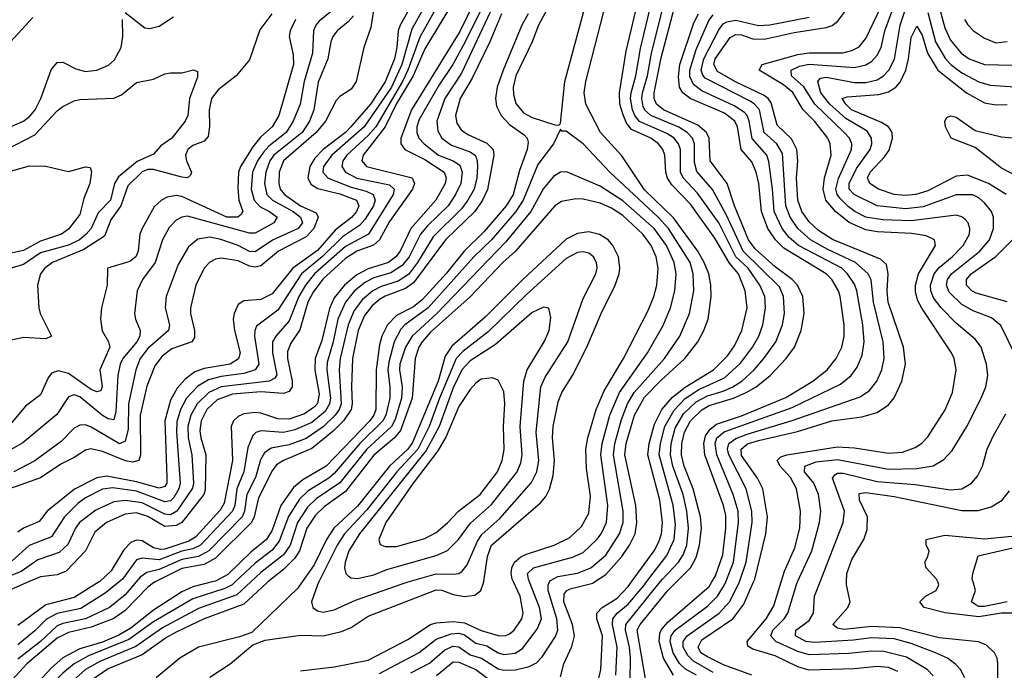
# Model space of a CAD drawing. Header units: inches. Extents: x 1173000 to 1307049, y 522583 to 678455.
# Tile 515 of 617: x 1204857 to 1208340, y 659688 to 661989. Entities that reach past the tile are written whole.
import ezdxf

# ---------------------------------------------------------------- set-up
doc = ezdxf.new("R2010")
doc.units = ezdxf.units.IN
doc.header["$MEASUREMENT"] = 0
doc.layers.add('B2605', color=7, linetype='Continuous')
doc.layers.add('B2606', color=7, linetype='Continuous')

msp = doc.modelspace()

# ---------------------------------------------------------------- linework, layer by layer
at = {"layer": 'B2605', "color": 5}
for points, elevation in [([(1205336.2, 660000), (1205330, 659996.9), (1205310, 659982.2), (1205230, 659899.5), (1205190, 659871.4), (1205110, 659840.1), (1205030, 659820.9), (1204990, 659800.9), (1204881.9, 659710), (1204780.1, 659599.9)], 1580), ([(1205618.8, 660000), (1205608.1, 659990), (1205582.6, 659977.4), (1205470, 659940.4), (1205330, 659858.8), (1205243.5, 659796.5), (1205100.8, 659739.2), (1205049.2, 659710.8), (1205010, 659677.4), (1204857.1, 659522.9), (1204790, 659473.9)], 1640), ([(1204888.6, 660000), (1204827.1, 659972.9)], 1480), ([(1205674.4, 660000), (1205625.4, 659954.6), (1205490, 659906.1), (1205361.8, 659838.2), (1205268, 659772), (1205140.9, 659719.1), (1205089.7, 659690), (1204954.8, 659570), (1204884.6, 659495.4), (1204832.8, 659450)], 1660), ([(1205537.3, 660000), (1205470, 659982.5), (1205430, 659964.7), (1205330, 659900.1), (1205250, 659837), (1205208.2, 659811.8), (1205150, 659787.1), (1205070, 659763.5), (1205010, 659732.2), (1204970, 659695.9), (1204841.5, 659558.5)], 1620), ([(1205269.4, 660000), (1205230, 659954.2), (1205174.3, 659910), (1205090.3, 659869.7), (1205010, 659853.3), (1204990, 659845.2), (1204930, 659789.5), (1204850, 659726.9)], 1560), ([(1205137.8, 660000), (1205050, 659944.7), (1204950, 659919.3), (1204850, 659846.3)], 1520), ([(1205208.7, 660000), (1205159.5, 659960.5), (1205073.3, 659906.7), (1204990, 659888.3), (1204951.8, 659868.2), (1204910, 659826.9), (1204850, 659777.7)], 1540), ([(1205734.6, 660000), (1205730, 659996.3), (1205650, 659922.1), (1205510, 659870), (1205410, 659822.9), (1205376.2, 659803.9), (1205290, 659742.2), (1205170, 659692.9), (1205110, 659651.1)], 1680), ([(1205856.2, 660000), (1205841.3, 659978.7), (1205678.6, 659821.4), (1205634.2, 659805.8), (1205490, 659769.9), (1205423.3, 659730), (1205339.2, 659660.8)], 1720), ([(1205530, 659663.6), (1205601.5, 659710), (1205682.2, 659777.8), (1205725.7, 659794.3), (1205850, 659812), (1205930, 659809.8), (1205995.5, 659824.5), (1206030, 659839.2), (1206090, 659878.7), (1206330, 659972.1), (1206350, 659971), (1206390, 659955.4), (1206430, 659948.3), (1206466.5, 659953.5), (1206488.1, 659970), (1206498.4, 660000)], 1720), ([(1205850, 659685.5), (1205970, 659699.4), (1206090, 659723.7), (1206230, 659797.1), (1206310, 659849.7), (1206330, 659856), (1206390, 659860.1), (1206430, 659855.7), (1206490, 659828.8), (1206550, 659810.4), (1206574.2, 659810), (1206590, 659816.2), (1206606.3, 659830), (1206633.4, 659870), (1206638.3, 659890), (1206627.9, 659950), (1206603.7, 660000)], 1680), ([(1205915.4, 660000), (1205910.4, 659990), (1205889.5, 659930), (1205893.8, 659910), (1205910, 659898), (1205930, 659893), (1205970, 659901.8), (1206044.8, 659935.2), (1206210, 659993.8), (1206231.3, 660000)], 1740), ([(1206130, 659676.6), (1206270, 659751.1), (1206330, 659797.4), (1206383.1, 659816.9), (1206410, 659819.2), (1206430, 659812.8), (1206470, 659784.2), (1206510, 659773.9), (1206550, 659749.5), (1206570, 659743.2), (1206610, 659748.8), (1206635.1, 659764.9), (1206687.3, 659832.7), (1206702.9, 659870), (1206696.1, 659910), (1206660.5, 660000)], 1660), ([(1206241.1, 659678.9), (1206306.6, 659713.4), (1206360.5, 659759.5), (1206390, 659773.1), (1206410, 659771.1), (1206450, 659741.9), (1206490.7, 659730.7), (1206550, 659692.3), (1206570, 659687.7), (1206610.9, 659689.1), (1206659.3, 659700.7), (1206685.6, 659714.4), (1206705.2, 659734.8), (1206752.6, 659807.4), (1206760.1, 659830), (1206757.2, 659870), (1206726.3, 659970), (1206726.3, 659990), (1206731.6, 660000)], 1640), ([(1206770, 659664.9), (1206781.8, 659710), (1206810, 659771.8), (1206819.8, 659810), (1206812.1, 659850), (1206781.3, 659930), (1206783.2, 659956.8), (1206790.7, 659969.3), (1206803.7, 659976.3), (1206884.4, 659995.6), (1206890.8, 660000)], 1620), ([(1206895.2, 659610), (1206912.5, 659690), (1206918.9, 659810), (1206899.1, 659870), (1206899, 659890), (1206917.3, 659910), (1206970, 659942.4), (1207010, 659983.8), (1207021.8, 660000)], 1580), ([(1206966.1, 659670), (1206970.9, 659770), (1206954.3, 659850), (1206955, 659870), (1206970.6, 659890), (1207010, 659921.9), (1207067.2, 659990), (1207074.7, 660000)], 1560), ([(1207016.2, 659650), (1207017.2, 659730), (1207014.5, 659770), (1206999.5, 659830), (1207000.9, 659850), (1207122.6, 660000)], 1540), ([(1207071.6, 659650), (1207041.8, 659830), (1207051.3, 659850), (1207150, 659969.7), (1207180.3, 660000)], 1520), ([(1207170, 659669.9), (1207134.5, 659730), (1207119, 659790), (1207121.6, 659818.4), (1207127.7, 659832.3), (1207150, 659857.4), (1207296.3, 659983.7), (1207305.6, 660000)], 1480), ([(1207251.4, 659670), (1207211.7, 659691.7), (1207191.6, 659711.6), (1207168.1, 659750), (1207158.1, 659790), (1207162, 659810), (1207176.2, 659830), (1207290, 659914.2), (1207325.7, 659950), (1207350.4, 659990), (1207354.4, 660000)], 1460), ([(1207310, 659680), (1207240.3, 659720.3), (1207220.1, 659740.1), (1207204.4, 659770), (1207204.2, 659790), (1207218.3, 659810), (1207330.8, 659889.2), (1207367.6, 659930), (1207402.4, 659997.6), (1207403.2, 660000)], 1440), ([(1207446.6, 659670), (1207346.6, 659706.6), (1207290, 659734.8), (1207266.9, 659750), (1207257.2, 659770), (1207270, 659795.2), (1207379.6, 659870), (1207418.2, 659921.8), (1207452.9, 660000)], 1420), ([(1207963.1, 659683.1), (1207930, 659697), (1207890, 659701.5), (1207810, 659692.7), (1207648.7, 659688.7), (1207610, 659700.2), (1207530, 659739.2), (1207450, 659762.9), (1207432.5, 659772.5), (1207430.3, 659790), (1207497.7, 659870), (1207524.7, 659915.3), (1207550.6, 660000)], 1380), ([(1208088, 659668), (1208067.2, 659690), (1207994.2, 659734.2), (1207913.9, 659753.9), (1207870, 659755.9), (1207790, 659746.5), (1207650, 659742.2), (1207610, 659754), (1207531.5, 659790), (1207514.5, 659810), (1207521.6, 659830), (1207561.2, 659870), (1207573.8, 659890), (1207605.5, 659994.5), (1207608, 660000)], 1360), ([(1208200.9, 659660.9), (1208185.4, 659690), (1208168.5, 659708.5), (1208139, 659730), (1208096.2, 659750), (1208010, 659782.4), (1207950, 659799), (1207870, 659802.6), (1207806, 659794), (1207670, 659785.5), (1207638.4, 659790), (1207601.6, 659810), (1207602.4, 659830), (1207650, 659863.4), (1207665.3, 659890), (1207668.8, 659950), (1207688.4, 660000)], 1340), ([(1208315.8, 659510), (1208317.3, 659710), (1208314.6, 659730), (1208305.7, 659750), (1208276.9, 659776.9), (1208248.5, 659788.5), (1208110, 659802.3), (1207970, 659838.2), (1207870, 659843), (1207772.3, 659832.3), (1207750, 659836.7), (1207733.2, 659850), (1207786.8, 659910), (1207794.6, 659930), (1207781.9, 659990), (1207782.1, 660000)], 1320), ([(1208370, 659890.2), (1208330, 659890.2), (1208250, 659876.4), (1208130.5, 659890.5), (1208056.5, 659910), (1208041.7, 659930), (1208061, 659950), (1208098.8, 659970), (1208108.4, 659990), (1208104.4, 660000)], 1280), ([(1208350, 659930.2), (1208270, 659913.2), (1208250, 659913.3), (1208238.9, 659918.9), (1208224.5, 659930), (1208238.1, 659970), (1208229.5, 660000)], 1260), ([(1206331.2, 659668.8), (1206390, 659717.3), (1206410, 659715.9), (1206470.3, 659690.3), (1206527.5, 659647.5)], 1620)]:
    msp.add_lwpolyline(points, dxfattribs=dict(at, elevation=elevation))
at = {"layer": 'B2606', "color": 5}
for points, elevation in [([(1206420, 662270), (1206244.6, 661955.4), (1206209.1, 661830), (1206172, 661750), (1206075.3, 661610), (1205960.6, 661510), (1205931.8, 661470), (1205929.8, 661449.8), (1205948.1, 661428.1), (1206030, 661397.1), (1206082.5, 661382.5), (1206107.2, 661370), (1206114.2, 661350), (1206108.2, 661330), (1206078, 661282), (1206059.2, 661260.8), (1205998.9, 661221.1), (1205928.4, 661151.6), (1205853.5, 661090), (1205770, 660962), (1205695, 660905), (1205688.9, 660890), (1205688.1, 660870), (1205703.2, 660770), (1205689.8, 660750.2), (1205650, 660737.8), (1205570, 660726.5), (1205524.8, 660715.2), (1205486.9, 660693.1), (1205447.4, 660650), (1205425.6, 660610), (1205413.4, 660566.6), (1205411.4, 660530), (1205424.5, 660350), (1205420.4, 660330), (1205401.7, 660298.3), (1205390, 660287.3), (1205370, 660283.8), (1205270, 660321.6), (1205186.5, 660333.5), (1205150, 660328.3), (1205090, 660298.2), (1205062.5, 660277.5), (1205015, 660230), (1204970, 660160.1), (1204890.7, 660129.3), (1204830, 660074.7)], 1440), ([(1206430.2, 662209.8), (1206272.9, 661927.1), (1206230.2, 661810), (1206211.1, 661770), (1206117.1, 661610), (1206090, 661578.8), (1206014.6, 661510), (1206000.6, 661490), (1205996.7, 661470), (1206009.5, 661449.5), (1206050, 661428.7), (1206165.1, 661405.1), (1206182.2, 661390), (1206178.4, 661370), (1206090.7, 661230), (1206010, 661186.9), (1205899.3, 661090), (1205867.5, 661050), (1205845, 661010), (1205810, 660924.1), (1205762.5, 660870), (1205751.7, 660850), (1205750.8, 660810), (1205766.8, 660733.2), (1205759.6, 660720.4), (1205739.5, 660710), (1205569.9, 660690.1), (1205526.2, 660670), (1205484.4, 660630), (1205462.2, 660590), (1205451.7, 660550), (1205452.5, 660510), (1205465.8, 660450), (1205471.8, 660350), (1205468.6, 660331.4), (1205413.3, 660250), (1205390, 660238), (1205370, 660240.1), (1205290, 660279.6), (1205231.2, 660288.8), (1205190, 660284.1), (1205126, 660254), (1205068.3, 660210), (1205053.9, 660190), (1205027, 660133), (1204996.1, 660103.9), (1204921.4, 660078.6), (1204862.4, 660037.6), (1204790, 660008.6)], 1460), ([(1206327.1, 662190), (1206203, 661970), (1206196.2, 661950), (1206191.6, 661890), (1206182.8, 661850), (1206150, 661769.4), (1206098.2, 661690), (1206028.2, 661610), (1206009.6, 661590), (1205930.5, 661530), (1205901, 661499), (1205883.1, 661470), (1205876, 661430), (1205886.7, 661406.7), (1205911.4, 661391.4), (1205990, 661373.4), (1206048.2, 661350), (1206056.9, 661330), (1206048.3, 661310), (1206030.3, 661289.7), (1205974.2, 661245.8), (1205910, 661172.6), (1205823.4, 661110), (1205750, 661019.1), (1205710, 660998.6), (1205650, 660995), (1205630, 660981), (1205615.5, 660950), (1205612.7, 660930), (1205616.6, 660890), (1205636.4, 660810), (1205631.2, 660788.8), (1205601, 660770), (1205510, 660755.2), (1205476.6, 660743.4), (1205442.2, 660717.8), (1205414.6, 660685.4), (1205390, 660642.8), (1205370.3, 660570), (1205377.7, 660370), (1205376.9, 660350), (1205370, 660337.8), (1205350, 660331.8), (1205270, 660354.2), (1205165.8, 660374.2), (1205130, 660368.1), (1205051.2, 660328.8), (1204954.2, 660250), (1204925.6, 660214.4), (1204870, 660190.6), (1204850, 660175.7)], 1420), ([(1206492, 662108), (1206413.4, 661946.6), (1206243.2, 661670), (1206204.9, 661570), (1206205.2, 661550), (1206219.4, 661530), (1206290, 661494.2), (1206358.1, 661450), (1206365.6, 661430), (1206361.8, 661410), (1206328.6, 661350), (1206240.2, 661250), (1206202.8, 661170), (1206188.1, 661150), (1206161.6, 661130), (1206090, 661108), (1206050, 661086), (1206006.2, 661050), (1205970, 661004.7), (1205952.6, 660967.4), (1205926.1, 660853.9), (1205902.2, 660790), (1205900.8, 660750), (1205916.1, 660663.9), (1205910, 660631.8), (1205900.4, 660619.6), (1205864.8, 660595.2), (1205810, 660576.2), (1205770, 660577.5), (1205710, 660597.3), (1205690, 660599.2), (1205650, 660594.2), (1205630, 660585.9), (1205613.1, 660570), (1205605.5, 660550), (1205609.8, 660430), (1205580.7, 660279.3), (1205565.6, 660254.4), (1205480.1, 660159.9), (1205455.2, 660144.8), (1205370, 660115.9), (1205354.5, 660114.5), (1205330, 660120.8), (1205290, 660146.1), (1205270, 660148.4), (1205250, 660139.6), (1205225.9, 660114.1), (1205181.1, 660038.9), (1205139.2, 660000.8), (1205137.8, 660000)], 1520), ([(1206890.8, 660000), (1206930, 660026.3), (1206986.9, 660090), (1207014.4, 660130), (1207034.2, 660170), (1207040.5, 660210), (1207036.7, 660270), (1206997.5, 660450), (1207002.5, 660490), (1207031.8, 660590), (1207066.8, 660653.2), (1207126, 660714), (1207209.9, 660790), (1207255.7, 660850), (1207277.2, 660890), (1207292, 660930), (1207302.8, 661010), (1207301.8, 661050), (1207294.2, 661090), (1207278.6, 661130), (1207255.3, 661170), (1207170, 661288.4), (1207067.5, 661387.5), (1206987, 661507), (1206911.4, 661590), (1206860.1, 661690), (1206854.1, 661730), (1206860.1, 661770), (1206942.9, 662097.1)], 1620), ([(1206115.1, 662070), (1206099.3, 661960.7), (1206074.3, 661890), (1206047.5, 661770), (1206030, 661742.7), (1205990, 661716.8), (1205976.9, 661703.1), (1205938.8, 661630), (1205905.6, 661590), (1205790.1, 661490), (1205774.7, 661450), (1205773.2, 661410), (1205778.9, 661390), (1205793.3, 661370), (1205850, 661330.8), (1205905.9, 661305.9), (1205912.4, 661290), (1205896.9, 661250), (1205870, 661220.7), (1205772.7, 661170), (1205710, 661118.4), (1205690, 661113.2), (1205670, 661117.5), (1205630, 661136.1), (1205570, 661145.8), (1205550, 661142.4), (1205530, 661131.6), (1205509.7, 661110.3), (1205479.9, 661050), (1205461.3, 660970), (1205460.7, 660950), (1205475.3, 660890), (1205475.8, 660864.2), (1205466.4, 660850), (1205395.3, 660824.7), (1205360.9, 660799.1), (1205335.6, 660764.4), (1205306.8, 660693.2), (1205282.9, 660590), (1205284.1, 660450), (1205278.2, 660430), (1205255.8, 660424.2), (1205231.3, 660428.7), (1205150, 660461.2), (1205109, 660471), (1205090, 660466.1), (1205050, 660440.1), (1205002.8, 660417.2), (1204930, 660368.3), (1204820.6, 660330)], 1380), ([(1206517.4, 662082.6), (1206433.1, 661910), (1206389.6, 661830), (1206341, 661759), (1206270, 661635.4), (1206262.1, 661610), (1206261.4, 661590), (1206268.9, 661570), (1206287.3, 661550), (1206338.7, 661510), (1206390.1, 661490), (1206414.5, 661474.5), (1206422.5, 661450), (1206417.4, 661410), (1206399.1, 661370), (1206372.3, 661330), (1206299.7, 661260.3), (1206275.2, 661230), (1206234.9, 661150), (1206210, 661119.2), (1206170, 661093.4), (1206110, 661075.8), (1206080, 661060), (1206041.5, 661030), (1206009.6, 660990), (1205982.9, 660930), (1205966.3, 660850), (1205944.2, 660775.8), (1205943.3, 660750), (1205956.5, 660650), (1205953.1, 660630), (1205937, 660603), (1205890, 660564), (1205830, 660537.8), (1205790, 660529.2), (1205710, 660534.2), (1205691.8, 660528.2), (1205681.8, 660518.2), (1205663.9, 660476.1), (1205649.8, 660390), (1205625.4, 660330), (1205617.7, 660270), (1205609.9, 660250.1), (1205496.2, 660130), (1205470, 660117.4), (1205430, 660108.8), (1205350, 660077.9), (1205290, 660084.7), (1205270, 660078.7), (1205221.2, 660010), (1205208.7, 660000)], 1540), ([(1207021.8, 660000), (1207101.8, 660110), (1207118.5, 660141.5), (1207127.3, 660170), (1207130.4, 660210), (1207121.1, 660290), (1207079.3, 660450), (1207084.2, 660490), (1207102.3, 660557.7), (1207128.4, 660610), (1207166.1, 660653.9), (1207211.2, 660688.8), (1207311.1, 660750), (1207360.4, 660799.6), (1207385, 660835), (1207411.6, 660890), (1207430.3, 660970), (1207423.6, 661030), (1207399.7, 661090), (1207367.8, 661127.8), (1207315.8, 661215.8), (1207230, 661336.5), (1207164.3, 661404.3), (1207148.3, 661428.3), (1207142.5, 661450), (1207139.6, 661510), (1207132.6, 661530), (1207116.5, 661550), (1207089.4, 661569.4), (1207021, 661601), (1207003.4, 661623.4), (1206992, 661652), (1206980, 661690), (1206978.3, 661730), (1207002.8, 661877.2), (1207048.3, 662071.7)], 1580), ([(1205973.1, 662030), (1205916.3, 661983.7), (1205904.2, 661970), (1205896, 661950), (1205892.9, 661870), (1205863.8, 661770), (1205849.4, 661690.6), (1205823.8, 661630), (1205799.6, 661590), (1205738.5, 661541.5), (1205719.3, 661520.7), (1205698.6, 661490), (1205681.1, 661450), (1205675.8, 661390), (1205686.2, 661350), (1205707.1, 661327.1), (1205741, 661310), (1205767.8, 661290), (1205756.4, 661270), (1205690, 661234.2), (1205670, 661233.5), (1205450, 661294), (1205430, 661290.5), (1205410, 661280.2), (1205386.3, 661253.7), (1205361.6, 661210), (1205336.6, 661130), (1205291.7, 661070), (1205272.7, 661030), (1205262.6, 660950), (1205266.1, 660930), (1205282.9, 660890), (1205281.5, 660870), (1205271.5, 660850), (1205222, 660790), (1205212.8, 660770), (1205203.9, 660730), (1205197.5, 660602.5), (1205190, 660573.2), (1205170, 660576.7), (1205150, 660588.6), (1205070, 660654.5), (1205050, 660662.4), (1205030, 660654.9), (1204987.8, 660592.2), (1204868.3, 660491.7), (1204730, 660414.9)], 1340), ([(1206377.8, 662030), (1206290, 661886), (1206248.3, 661790), (1206188.6, 661690), (1206149.4, 661610), (1206071.6, 661510), (1206066.9, 661490), (1206084.2, 661470), (1206245.2, 661430), (1206253.9, 661410), (1206246.4, 661390), (1206164.7, 661275.3), (1206130, 661209.9), (1206108.5, 661191.5), (1206050, 661169.6), (1206010, 661143.9), (1205929.2, 661070.8), (1205894.6, 661025.4), (1205876.6, 660990), (1205848, 660892), (1205815.8, 660844.2), (1205804.7, 660815.3), (1205804.7, 660790), (1205821.2, 660710), (1205820.4, 660690), (1205810, 660673.8), (1205790, 660666.5), (1205710, 660672.3), (1205610, 660664.5), (1205556, 660644), (1205519.3, 660610), (1205499.2, 660570), (1205494.4, 660534.4), (1205497.2, 660510), (1205515.3, 660450), (1205513.5, 660326.5), (1205508.7, 660310), (1205430.6, 660210), (1205410, 660199.3), (1205370, 660196.7), (1205310, 660231.8), (1205270, 660244.7), (1205230, 660240.2), (1205163.8, 660210), (1205123.3, 660176.7), (1205090.1, 660110), (1205021.2, 660038.8), (1204990, 660025.5), (1204930, 660018.2), (1204888.6, 660000)], 1480), ([(1206530, 662033.2), (1206419.8, 661800.2), (1206361, 661710), (1206333, 661630), (1206335.9, 661595.9), (1206350.1, 661570), (1206384.7, 661544.7), (1206450, 661521.2), (1206469, 661509), (1206475.8, 661490), (1206476, 661470), (1206474.1, 661430), (1206464.3, 661390), (1206442.7, 661350), (1206419.8, 661320.2), (1206319.5, 661220.5), (1206264.2, 661130), (1206231.9, 661088.1), (1206196.1, 661063.9), (1206135.4, 661044.6), (1206106.5, 661030), (1206070, 660999.6), (1206039.8, 660960.2), (1206018.5, 660910), (1205990.5, 660790), (1205987.2, 660750), (1205994.4, 660630), (1205987.6, 660610), (1205973.4, 660590), (1205930, 660548.4), (1205870, 660507.2), (1205810, 660485.5), (1205746.6, 660473.4), (1205722.9, 660457.1), (1205708.4, 660431.6), (1205691.3, 660370), (1205661, 660310), (1205652.5, 660250), (1205643.8, 660230), (1205525.6, 660110), (1205490, 660090.6), (1205430, 660079.7), (1205350, 660044.6), (1205307, 660033), (1205283.5, 660016.5), (1205269.4, 660000)], 1560), ([(1207074.7, 660000), (1207146, 660094), (1207172.4, 660150), (1207176.4, 660203.6), (1207168.3, 660271.7), (1207119.6, 660450), (1207123.3, 660490), (1207139.5, 660550), (1207171.9, 660608.1), (1207211.4, 660648.6), (1207259.7, 660680.3), (1207350, 660722.4), (1207406.4, 660773.6), (1207448.9, 660830), (1207471.7, 660870), (1207486.2, 660910), (1207495.4, 660970), (1207492.8, 661010), (1207475.5, 661050), (1207433.9, 661110), (1207390, 661150.5), (1207330, 661270.7), (1207255, 661375), (1207203.6, 661430), (1207194.5, 661450), (1207194.6, 661530), (1207187.6, 661550), (1207171.7, 661570), (1207146.4, 661586.4), (1207049.3, 661629.3), (1207032.9, 661650), (1207024.2, 661670), (1207017.5, 661710), (1207020.3, 661730), (1207036.9, 661790), (1207052.9, 661887.1), (1207091.9, 662050)], 1560), ([(1207122.6, 660000), (1207130.4, 660009.6), (1207187.2, 660070), (1207203.7, 660096.3), (1207216.5, 660130), (1207223.1, 660190), (1207216.8, 660250), (1207203.6, 660310), (1207168, 660410), (1207159.3, 660450), (1207161.2, 660490), (1207176, 660544), (1207205.3, 660594.7), (1207250, 660636.8), (1207290, 660658.5), (1207345.3, 660674.7), (1207379.5, 660690), (1207411.5, 660710), (1207455.5, 660750), (1207489.9, 660790), (1207531.8, 660850), (1207555.5, 660910), (1207562.1, 660950), (1207559.1, 661010), (1207544.2, 661044.2), (1207416, 661170), (1207357.4, 661297.4), (1207307.9, 661387.9), (1207252.2, 661452.2), (1207243.6, 661483.6), (1207244.5, 661550), (1207236.8, 661570), (1207217.7, 661590), (1207188.7, 661608.7), (1207089.6, 661649.6), (1207068.4, 661668.4), (1207062.1, 661682.1), (1207057.2, 661710), (1207060, 661730), (1207077.6, 661790), (1207091.9, 661870), (1207135.7, 662044.3)], 1540), ([(1207180.3, 660000), (1207230.5, 660050), (1207250, 660086.5), (1207262.1, 660130), (1207268.6, 660190), (1207265.7, 660230), (1207239.1, 660330), (1207207.7, 660410), (1207198.6, 660450), (1207198.8, 660490), (1207208.2, 660530), (1207229.7, 660570.3), (1207270.5, 660609.5), (1207296.1, 660623.9), (1207382.2, 660650), (1207427.4, 660670), (1207461.7, 660690), (1207511.9, 660730), (1207568.3, 660790), (1207597.4, 660830), (1207621.2, 660890), (1207632.1, 660950), (1207627.7, 661010), (1207608.3, 661050), (1207590, 661070.5), (1207530, 661115), (1207458.5, 661178.5), (1207435.2, 661210), (1207385.2, 661330), (1207359.3, 661410), (1207299.5, 661490), (1207296.1, 661570), (1207286.7, 661590), (1207255.4, 661615.4), (1207134.3, 661670), (1207109.1, 661690), (1207101.4, 661710), (1207101.7, 661730), (1207126.5, 661853.5), (1207171.9, 662028.1)], 1520), ([(1207452.9, 660000), (1207457.4, 660010), (1207496.2, 660170), (1207502.1, 660230), (1207485.4, 660330), (1207466.7, 660366.7), (1207410, 660447.3), (1207409.4, 660470), (1207431.7, 660488.3), (1207470, 660500.5), (1207607.9, 660532.1), (1207730, 660570.6), (1207836.1, 660583.9), (1207890, 660599.9), (1207930, 660626.9), (1207950, 660651), (1207977.3, 660710), (1207990.7, 660770), (1207982.9, 660830), (1207929.7, 660990), (1207925.2, 661030), (1207929.3, 661090), (1207922.9, 661122.9), (1207901.5, 661141.5), (1207731.9, 661211.9), (1207683, 661243), (1207650, 661273.6), (1207623.6, 661310), (1207609.5, 661350), (1207604.4, 661430), (1207609.9, 661490), (1207606.6, 661530), (1207587.1, 661567.1), (1207536, 661616), (1207515.2, 661695.2), (1207504.9, 661710), (1207490, 661720.3), (1207388.9, 661768.8), (1207325.6, 661805.6), (1207312.2, 661830), (1207316.8, 661850), (1207370, 661926.2), (1207390, 661936.4), (1207410, 661934.9), (1207450, 661921.4), (1207490, 661919.5), (1207596.4, 661943.6), (1207710, 661961.1), (1207731.1, 661968.9), (1207750, 661982.5), (1207785.2, 662030)], 1420), ([(1207550.6, 660000), (1207562.2, 660037.8), (1207599, 660121), (1207616.6, 660190), (1207619.5, 660250), (1207605.3, 660330), (1207583.4, 660370), (1207547.3, 660410), (1207536.1, 660430), (1207550, 660442.7), (1207570.2, 660449.8), (1207750, 660478.2), (1207810, 660475.1), (1207930, 660455.5), (1207980.4, 660459.6), (1208024.8, 660475.2), (1208048.6, 660491.4), (1208070, 660514), (1208130.6, 660609.4), (1208156.4, 660670), (1208169.4, 660750), (1208162.6, 660790), (1208153.4, 660810), (1208048, 660968), (1208034.1, 660994.1), (1208025.3, 661025.3), (1208025.3, 661050), (1208035.9, 661090), (1208097.2, 661190), (1208093.2, 661210), (1208063.9, 661223.9), (1208012.8, 661232.8), (1207890, 661238.6), (1207850, 661245.7), (1207791.8, 661271.8), (1207742.4, 661310), (1207708.3, 661350), (1207698.9, 661390), (1207703.5, 661430), (1207727.4, 661510), (1207724.3, 661550), (1207715.4, 661570), (1207670, 661629.2), (1207628, 661670), (1207591.5, 661731.5), (1207558.5, 661758.5), (1207473.4, 661810), (1207483.5, 661830), (1207610, 661865.2), (1207650, 661871.7), (1207768.3, 661871.7), (1207800.6, 661879.4), (1207826.6, 661893.4), (1207850, 661922.4), (1207904.4, 662035.6)], 1380), ([(1207608, 660000), (1207658.6, 660110), (1207686.2, 660210), (1207691.2, 660250), (1207682.4, 660310), (1207666.1, 660350), (1207633, 660390), (1207634, 660410), (1207674.5, 660425.5), (1207750, 660433), (1207930, 660399.4), (1208030, 660401.2), (1208088.9, 660411.1), (1208126.5, 660433.5), (1208155.4, 660464.6), (1208207.7, 660550), (1208257.7, 660650), (1208275.2, 660690), (1208282.2, 660730), (1208277.5, 660770), (1208258.6, 660830), (1208237.8, 660857.8), (1208170, 660915.4), (1208117.2, 660970), (1208090, 661005.2), (1208079.6, 661030), (1208078.4, 661050), (1208092.3, 661090), (1208110, 661112.8), (1208155.4, 661150), (1208194.9, 661190), (1208216.7, 661230), (1208217.9, 661250), (1208211.9, 661270), (1208202.1, 661282.1), (1208190, 661291.7), (1208170, 661297.4), (1208010, 661277.1), (1207910, 661280.8), (1207850, 661290.7), (1207811.6, 661310), (1207788.1, 661328.1), (1207757.8, 661357.8), (1207749.2, 661370), (1207743.9, 661390), (1207752.9, 661427.1), (1207799.8, 661530), (1207801.1, 661550), (1207792.3, 661570), (1207773.8, 661590), (1207669.7, 661690), (1207631.2, 661751.2), (1207586.9, 661790), (1207586.2, 661810), (1207615.4, 661824.6), (1207650, 661831), (1207810, 661820.3), (1207850, 661828.7), (1207870, 661841.2), (1207890, 661863.3), (1207903.9, 661890), (1207916.9, 661950), (1207947.3, 662030)], 1360), ([(1208403.8, 660750), (1208327.3, 660907.3), (1208294.6, 660934.6), (1208230, 660958.9), (1208190, 660981.3), (1208145.5, 661025.5), (1208135.2, 661050), (1208139.1, 661070), (1208153.3, 661090), (1208253.1, 661170), (1208287.3, 661210), (1208301.3, 661250), (1208301.5, 661290), (1208294.4, 661310), (1208270, 661341.3), (1208250, 661359.3), (1208229.2, 661369.2), (1208170, 661368.9), (1208052.8, 661327.2), (1207990, 661319.6), (1207890.6, 661330.6), (1207808.7, 661370), (1207791.6, 661390), (1207791.8, 661410), (1207817.5, 661462.5), (1207865.7, 661530), (1207871.3, 661550), (1207870.7, 661570), (1207854.3, 661594.3), (1207779.6, 661639.6), (1207722.7, 661690), (1207691, 661730), (1207679.9, 661770), (1207690, 661781.7), (1207710, 661785.7), (1207810, 661766.6), (1207850, 661766.7), (1207890, 661776.1), (1207912.8, 661790), (1207931.7, 661810), (1207951.2, 661848.8), (1207971.8, 661970), (1207995.9, 662044.1)], 1340), ([(1208111.3, 662030), (1208130, 661960.2), (1208150, 661916.4), (1208187.3, 661870), (1208216.1, 661850), (1208270.5, 661830), (1208371.7, 661828.3)], 1360), ([(1204775.8, 661590), (1204870.5, 661630), (1204892.7, 661647.3), (1204911.8, 661670), (1204931.4, 661710), (1204968.7, 661811.3), (1204990, 661837.5), (1205010, 661839), (1205055.1, 661815.1), (1205090, 661806.2), (1205130, 661810.8), (1205171.7, 661828.3), (1205192.6, 661847.4), (1205215.8, 661890), (1205222.3, 661930), (1205220.3, 661990)], 1280), ([(1205748.4, 662010), (1205706.6, 661953.4), (1205670, 661846.6), (1205622.9, 661790), (1205559.1, 661740.9), (1205535.5, 661710), (1205526.7, 661670), (1205528.5, 661611.5), (1205524, 661576), (1205510, 661558.8), (1205470, 661543.4), (1205451.9, 661530), (1205443.6, 661510), (1205447.1, 661490), (1205465, 661450), (1205461.4, 661438.6), (1205450.4, 661430), (1205430, 661431.8), (1205330, 661459), (1205310, 661458.7), (1205289.7, 661450.3), (1205239.2, 661400.8), (1205214.2, 661330), (1205179.2, 661280.8), (1205157.1, 661222.9), (1205083.9, 661176.1), (1204972.6, 661130), (1204945.4, 661110), (1204930.7, 661090), (1204919.8, 661050), (1204924.7, 660970), (1204929.6, 660950), (1204970, 660869.9), (1204950, 660860.5), (1204870, 660864.8), (1204801.1, 660850)], 1280), ([(1205833, 661990), (1205813.6, 661950), (1205809.7, 661929.7), (1205824.6, 661864.6), (1205825.8, 661830), (1205773.2, 661650), (1205750.1, 661610), (1205710, 661574.5), (1205681.4, 661538.6), (1205638.5, 661470), (1205631.1, 661450), (1205628.1, 661391.9), (1205632.7, 661350), (1205646.3, 661310), (1205640.5, 661299.5), (1205628.4, 661290), (1205590, 661290.7), (1205430, 661363.6), (1205410, 661367.3), (1205379.1, 661360.9), (1205359.2, 661350), (1205333.1, 661326.9), (1205289.7, 661250), (1205282.5, 661230), (1205276.6, 661170), (1205267.8, 661150), (1205246.3, 661133.7), (1205168, 661110), (1205166.7, 661050), (1205146.3, 660970), (1205142.7, 660930), (1205148.8, 660888.8), (1205170.9, 660850), (1205176.3, 660830), (1205140.6, 660750), (1205148.6, 660691.4), (1205144.4, 660675.6), (1205130, 660672.7), (1205110, 660681.3), (1205030, 660737.8), (1204993.6, 660746.4), (1204970, 660738.3), (1204957.4, 660722.6), (1204930, 660661.7), (1204877.6, 660622.4), (1204817, 660550)], 1320), ([(1204824.9, 661910), (1204903.7, 661996.3)], 1320), ([(1206037.3, 662002.7), (1206019.2, 661980.8), (1205979.8, 661950), (1205965.1, 661930), (1205957.7, 661910), (1205946.5, 661850), (1205912.4, 661767.6), (1205897, 661670), (1205882.4, 661630), (1205855.7, 661590), (1205755.7, 661510), (1205742, 661490), (1205727.3, 661450), (1205723, 661410), (1205731.6, 661370), (1205751.6, 661350), (1205824.8, 661310), (1205849.8, 661290), (1205857.9, 661270), (1205842.2, 661250), (1205750.8, 661209.2), (1205690, 661167.6), (1205670, 661169.4), (1205630, 661190.5), (1205568.2, 661211.8), (1205530, 661219.9), (1205487.5, 661212.5), (1205454.2, 661185.8), (1205417.6, 661122.4), (1205375, 661010), (1205371.1, 660970), (1205386.4, 660910), (1205383.9, 660890), (1205310, 660826.1), (1205283.6, 660790), (1205267.3, 660750), (1205241.5, 660630), (1205241.2, 660538.8), (1205230, 660497.8), (1205210, 660489.2), (1205110, 660547.4), (1205090, 660555.4), (1205070, 660554.8), (1205050, 660543.6), (1205003.2, 660496.8), (1204910, 660428.8), (1204835.9, 660390)], 1360), ([(1205230, 662014.5), (1205300.1, 661960.1), (1205317.2, 661957.2), (1205350, 661965.4), (1205401.2, 661998.8)], 1280), ([(1206561.9, 662010), (1206520.4, 661910), (1206458, 661782), (1206414.8, 661710), (1206398.8, 661650), (1206402.8, 661622.8), (1206418.9, 661598.9), (1206442.6, 661582.6), (1206510, 661552.2), (1206531.4, 661530), (1206534.5, 661510), (1206511.9, 661388.1), (1206494, 661350), (1206466.9, 661310), (1206363.1, 661210), (1206250, 661058.4), (1206222, 661038), (1206150, 661010.9), (1206130, 660999.1), (1206103.5, 660976.5), (1206077, 660943), (1206054.7, 660890), (1206034.4, 660790), (1206030.6, 660690), (1206033.6, 660630), (1206030.1, 660610.1), (1206003, 660570), (1205966.2, 660533.8), (1205890, 660472.1), (1205790, 660430), (1205765.5, 660414.5), (1205750, 660393.6), (1205701.9, 660298.1), (1205686.3, 660230), (1205676.9, 660210), (1205550, 660084.8), (1205510, 660062.1), (1205430, 660047.4), (1205336.2, 660000)], 1580), ([(1206655.9, 662010), (1206633.2, 661970), (1206566.8, 661810), (1206546.5, 661750), (1206539.8, 661710), (1206543.6, 661683.6), (1206560.1, 661650), (1206590, 661617.9), (1206641.5, 661581.5), (1206652.3, 661570), (1206655.7, 661555.7), (1206651.7, 661530), (1206624.7, 661455.3), (1206602.5, 661370), (1206578.4, 661330), (1206500.6, 661239.4), (1206429.3, 661170), (1206367.1, 661092.9), (1206281.4, 660998.6), (1206250, 660973), (1206190, 660942.7), (1206157.9, 660910), (1206138.4, 660870), (1206130, 660838.5), (1206117.7, 660750), (1206116.3, 660610), (1206109.8, 660590), (1206095.4, 660570), (1205941.6, 660410), (1205858.9, 660361.1), (1205825.2, 660334.8), (1205781.2, 660270), (1205750, 660183.4), (1205730.3, 660150), (1205674.4, 660105.6), (1205593, 660027), (1205550, 660003.3), (1205537.3, 660000)], 1620), ([(1207305.6, 660000), (1207318.1, 660021.9), (1207344, 660096), (1207354.5, 660190), (1207354.8, 660234.8), (1207346.9, 660270), (1207280.8, 660450), (1207277.1, 660490), (1207283.3, 660516.7), (1207299, 660541), (1207322.3, 660557.7), (1207410, 660587.8), (1207567.4, 660652.6), (1207662.7, 660710), (1207713.1, 660750), (1207744.7, 660790), (1207765.7, 660830), (1207773.6, 660870), (1207774, 660910), (1207759.8, 661010), (1207753.3, 661030), (1207730, 661069.9), (1207710.3, 661090.3), (1207560.4, 661180.4), (1207530.2, 661210), (1207503.4, 661250), (1207481.6, 661310), (1207471.1, 661410), (1207462.4, 661450), (1207446.4, 661486.4), (1207409.3, 661530), (1207396.1, 661610), (1207387, 661630), (1207350, 661658.7), (1207228.3, 661710), (1207202.3, 661730), (1207191, 661750), (1207187.1, 661787.1), (1207191.7, 661830), (1207241.8, 661978.2), (1207257.7, 662010)], 1480), ([(1207354.4, 660000), (1207382.5, 660070), (1207400, 660210), (1207398.2, 660250), (1207381.1, 660310), (1207322.8, 660450), (1207317.2, 660490), (1207323.3, 660510), (1207349, 660531), (1207590, 660616.6), (1207760.8, 660699.2), (1207798.2, 660730), (1207819.6, 660760.4), (1207837.2, 660802.8), (1207844.3, 660850), (1207839.2, 660910), (1207818, 661030), (1207810, 661053.5), (1207785.2, 661090), (1207764.9, 661110), (1207611.7, 661190), (1207578.4, 661218.4), (1207553.8, 661250), (1207525.7, 661310), (1207520.4, 661390), (1207507.4, 661487.4), (1207500.4, 661510), (1207448.3, 661568.3), (1207437.3, 661630), (1207430, 661650), (1207420.7, 661660.7), (1207384.7, 661684.7), (1207270, 661736.8), (1207240.1, 661760.1), (1207228, 661788), (1207227.2, 661810), (1207250, 661882.9), (1207294.3, 661985.7), (1207310, 662005.5)], 1460), ([(1207403.2, 660000), (1207426.6, 660070), (1207448, 660210), (1207447, 660250), (1207426.3, 660330), (1207365, 660450), (1207361.2, 660470), (1207365.8, 660490), (1207390, 660507.2), (1207430, 660522.3), (1207590, 660571.6), (1207830, 660654.7), (1207863, 660677), (1207889.4, 660710), (1207906.4, 660750), (1207914.9, 660790), (1207911.9, 660850), (1207877.7, 660990), (1207869.2, 661069.2), (1207859, 661090), (1207813.8, 661130), (1207715.5, 661175.5), (1207654.5, 661210), (1207610, 661250.7), (1207582.3, 661290), (1207566.9, 661330), (1207555.5, 661515.5), (1207535.6, 661550), (1207490.4, 661590.4), (1207473.6, 661670), (1207456.5, 661690), (1207440.5, 661700.5), (1207282.2, 661782.2), (1207273.1, 661793.1), (1207267.9, 661810), (1207276.8, 661850), (1207330, 661953.3), (1207345.9, 661974.1), (1207358.9, 661981.1), (1207390, 661986.8), (1207470, 661968), (1207510, 661970.3), (1207650, 661997.3)], 1440), ([(1208070, 662014.2), (1208096.7, 661910), (1208132.5, 661850), (1208151.2, 661830), (1208190, 661801.5), (1208250, 661768.6), (1208290, 661757.3), (1208450, 661747)], 1340), ([(1208199.2, 661990), (1208210.6, 661970.6), (1208231.3, 661950), (1208270, 661923), (1208310, 661907.5), (1208350, 661911.5)], 1380), ([(1208346.8, 661370), (1208284.5, 661410), (1208210, 661438.7), (1208170, 661435.7), (1208070, 661383.1), (1208027, 661370), (1207990, 661367), (1207950, 661370), (1207895.4, 661390), (1207863.9, 661410), (1207855.7, 661430), (1207865.7, 661450), (1207916.7, 661503.3), (1207932.4, 661527.6), (1207944.2, 661570), (1207943, 661590), (1207930.9, 661610), (1207905.5, 661625.5), (1207799.9, 661670), (1207779.2, 661690), (1207766.8, 661710), (1207783.7, 661716.3), (1207896, 661724), (1207930, 661733.5), (1207956.7, 661750), (1207971.9, 661768.1), (1207991.5, 661810), (1208001.4, 661850), (1208010, 661925.7), (1208030, 661966), (1208050, 661934.4), (1208068.1, 661870), (1208104.3, 661810), (1208205.8, 661730), (1208270, 661694.6), (1208310, 661687.6), (1208350, 661688.4)], 1320), ([(1204810, 661529.7), (1204910, 661582.1), (1204990, 661666.6), (1205010, 661682), (1205050, 661701.8), (1205070, 661706.7), (1205190, 661711.1), (1205216.6, 661723.4), (1205270, 661767.2), (1205330, 661778.2), (1205370, 661796.9), (1205390, 661801.1), (1205430, 661801.2), (1205471.8, 661811.8), (1205485.5, 661805.5), (1205485.5, 661785.5), (1205457.4, 661710), (1205451.3, 661650), (1205442.3, 661630), (1205395.5, 661570), (1205356.7, 661543.3), (1205330, 661512.7), (1205272.7, 661487.3), (1205207, 661433), (1205192.1, 661410), (1205178.7, 661350), (1205134.4, 661305.6), (1205109.4, 661250.6), (1205092.4, 661230), (1205068.2, 661210), (1205030, 661191.2), (1204930, 661164), (1204870, 661122.9), (1204826.5, 661110)], 1260), ([(1208470.9, 661390.9), (1208330, 661464.1), (1208236.7, 661536.7), (1208152.4, 661570), (1208132.5, 661610), (1208129.8, 661630), (1208137.2, 661642.8), (1208150, 661649.2), (1208170, 661644.4), (1208237.3, 661597.3), (1208330, 661574.4), (1208470, 661562.1)], 1280), ([(1206731.6, 660000), (1206734.5, 660005.5), (1206760.4, 660019.6), (1206830, 660031.7), (1206877.4, 660050), (1206930, 660094.9), (1206979.2, 660170), (1206991.2, 660210), (1206991.2, 660250), (1206957.5, 660450), (1206962, 660490), (1206985.3, 660574.7), (1207006.7, 660630), (1207030.1, 660669.9), (1207138, 660790), (1207192.2, 660870), (1207226.7, 660950), (1207241.5, 661030), (1207239.8, 661090), (1207228.3, 661130), (1207151.8, 661250), (1207115.4, 661290), (1206944, 661450), (1206850, 661549.9), (1206790, 661594.3), (1206775.1, 661595.1), (1206770, 661602), (1206745.7, 661550), (1206690, 661476.5), (1206638.1, 661350), (1206612.5, 661310), (1206526.3, 661210), (1206463.8, 661150), (1206302, 660970), (1206219.2, 660910), (1206205.3, 660894.7), (1206181.4, 660850), (1206162.4, 660777.6), (1206159.1, 660750), (1206166.7, 660690), (1206165.9, 660650), (1206152.4, 660590), (1206142.1, 660570), (1206059.8, 660490), (1205970, 660383.7), (1205950, 660366.7), (1205877.3, 660322.7), (1205846.8, 660293.2), (1205808, 660232), (1205775.2, 660144.8), (1205750, 660112.2), (1205690, 660066.4), (1205618.8, 660000)], 1640), ([(1204730, 661427.7), (1204891.5, 661471.5), (1204950, 661470.3), (1205030, 661451.6), (1205090, 661468.8), (1205106, 661466), (1205111, 661451), (1205105.2, 661410), (1205083.9, 661356.1), (1205070, 661300.2), (1205030, 661248.2), (1205004.6, 661230), (1204930, 661205.2), (1204870, 661172.3), (1204810, 661159.4)], 1240), ([(1206660.5, 660000), (1206656.5, 660010), (1206653.7, 660030), (1206674, 660050), (1206812.7, 660087.3), (1206850, 660103.9), (1206899.1, 660150), (1206913.8, 660170), (1206932.7, 660210), (1206937, 660270), (1206913.2, 660450), (1206916.9, 660490), (1206944.8, 660590), (1206978.2, 660670), (1207078.2, 660810), (1207133.3, 660906.7), (1207159.7, 660970), (1207174.6, 661030), (1207179, 661090), (1207172.3, 661130), (1207145.5, 661190), (1207101.2, 661250), (1206990, 661347.6), (1206910, 661400.3), (1206791.3, 661451.3), (1206770, 661449.9), (1206745.2, 661434.8), (1206710, 661392.1), (1206665.7, 661310), (1206576.9, 661203.1), (1206332.2, 660950), (1206245.3, 660870), (1206221.9, 660830), (1206202.2, 660770), (1206200.5, 660750), (1206209.8, 660690), (1206208, 660650), (1206185, 660575), (1206172, 660550), (1206085.2, 660470), (1205989.2, 660350.8), (1205905.8, 660294.2), (1205875.2, 660264.8), (1205840, 660210), (1205813.4, 660130), (1205790, 660095.7), (1205710, 660033), (1205674.4, 660000)], 1660), ([(1206603.7, 660000), (1206598.9, 660010), (1206595.4, 660030), (1206598.3, 660050), (1206607.5, 660070), (1206630, 660089.4), (1206650, 660098.9), (1206747.2, 660130), (1206802.7, 660157.3), (1206844.4, 660195.7), (1206870, 660244), (1206876.3, 660303.7), (1206862, 660402), (1206860.1, 660470), (1206866.8, 660510), (1206896.5, 660610), (1206924.1, 660676), (1206992.4, 660790), (1207080, 660960), (1207100.8, 661010), (1207110.9, 661050), (1207115.9, 661110), (1207108.4, 661150), (1207090.5, 661190), (1207061.8, 661230), (1206990, 661296.3), (1206950, 661322.3), (1206910, 661340.1), (1206850, 661354.5), (1206824.6, 661355.4), (1206773.7, 661346.3), (1206750, 661330.9), (1206611.1, 661170), (1206566.3, 661130), (1206450, 661008.1), (1206310, 660883.1), (1206280.8, 660850), (1206268.6, 660830), (1206255.6, 660790), (1206245, 660650), (1206203.9, 660536.1), (1206182.3, 660510), (1206110, 660448.2), (1206010, 660320.6), (1205933.9, 660266.1), (1205903.5, 660236.5), (1205872.9, 660190), (1205846.2, 660110), (1205830, 660084.8), (1205790, 660043.7), (1205734.6, 660000)], 1680), ([(1206498.4, 660000), (1206498.8, 660001.2), (1206511.7, 660090), (1206526.5, 660130), (1206699.7, 660280.3), (1206717.8, 660302.2), (1206731.4, 660328.6), (1206743.6, 660376.4), (1206749.4, 660430), (1206742.3, 660510), (1206743.6, 660550), (1206762.2, 660637.8), (1206775.1, 660670), (1206812.3, 660730), (1206863.1, 660830), (1206913.7, 660950), (1206964, 661050), (1206977.2, 661090), (1206980.3, 661110), (1206975.1, 661150), (1206955.6, 661190), (1206938.2, 661210), (1206908.6, 661228.6), (1206870, 661238.3), (1206830, 661233), (1206790, 661212.4), (1206637.1, 661070), (1206503.3, 660936.7), (1206385.9, 660834.1), (1206361.6, 660798.4), (1206337.9, 660710), (1206247.1, 660492.9), (1206230, 660470), (1206165.7, 660410), (1206052, 660268), (1205968.5, 660190), (1205942.4, 660150), (1205899.1, 660060.9), (1205856.2, 660000)], 1720), ([(1208350, 660991), (1208241, 661021), (1208225, 661030), (1208206.5, 661050), (1208206.4, 661070), (1208222.4, 661090), (1208310, 661151), (1208368.6, 661210)], 1320), ([(1206231.3, 660000), (1206330, 660028.7), (1206391.9, 660028.1), (1206410, 660030.6), (1206421.9, 660038.1), (1206439.6, 660060.4), (1206475.9, 660144.1), (1206491.5, 660168.5), (1206555.4, 660224.6), (1206667.6, 660352.4), (1206686.3, 660390), (1206694, 660430), (1206684.2, 660530), (1206700.3, 660690), (1206715.4, 660724.6), (1206796.1, 660850), (1206850, 661002.2), (1206895.2, 661090), (1206899.2, 661110), (1206897, 661130), (1206886.4, 661150), (1206870, 661163.2), (1206850, 661168), (1206830, 661165.7), (1206790, 661144.4), (1206650, 661017.1), (1206514.6, 660885.4), (1206425.1, 660814.9), (1206401.4, 660790), (1206341.7, 660650), (1206305.6, 660550), (1206264.8, 660470), (1206191.5, 660390), (1206084.9, 660255.1), (1206005.8, 660170), (1205979.7, 660130), (1205915.4, 660000)], 1740), ([(1207688.4, 660000), (1207770.4, 660210), (1207774.2, 660250), (1207732.7, 660367.3), (1207740.6, 660379.4), (1207750, 660384.6), (1207770, 660385.2), (1207890, 660354.9), (1208024.4, 660344.4), (1208150, 660326.3), (1208190.3, 660329.7), (1208223.8, 660350), (1208245.6, 660374.4), (1208263, 660410), (1208279.6, 660470), (1208301.5, 660518.5), (1208345.2, 660594.8)], 1340), ([(1207782.1, 660000), (1207782.8, 660030), (1207801, 660079), (1207843.4, 660150), (1207854.8, 660185.2), (1207855.5, 660230), (1207827.7, 660290), (1207827, 660313), (1207850, 660316.7), (1207950, 660302.6), (1208190, 660252.3), (1208247.4, 660252.6), (1208294, 660266), (1208332.2, 660290), (1208357.8, 660322.2)], 1320), ([(1208104.4, 660000), (1208100.5, 660010), (1208063.8, 660050), (1208060.7, 660060.7), (1208058.5, 660070), (1208069.8, 660090), (1208073.7, 660110), (1208063.8, 660130), (1208063.1, 660150), (1208130, 660165.6), (1208270, 660152.9), (1208450.6, 660170)], 1280), ([(1208229.5, 660000), (1208226.6, 660010), (1208228.2, 660030), (1208247.5, 660092.5), (1208370, 660121.2)], 1260)]:
    msp.add_lwpolyline(points, dxfattribs=dict(at, elevation=elevation))
for points, elevation in [([(1206850, 662141), (1206830, 662133.5), (1206770, 662089), (1206750, 662068.8), (1206730, 662039), (1206692.3, 661970), (1206669.4, 661910), (1206612.6, 661790), (1206602.5, 661750), (1206603.7, 661723.7), (1206612.6, 661692.6), (1206639.1, 661659.1), (1206670, 661643.1), (1206750, 661617.4), (1206764, 661616), (1206770, 661622), (1206785.7, 661770), (1206871.9, 662090), (1206869.9, 662129.9)], 1640), ([(1206710, 660972.2), (1206670, 660952.7), (1206539.7, 660840.3), (1206450, 660782.2), (1206421, 660750), (1206390, 660686.4), (1206341.3, 660550), (1206294.6, 660465.4), (1206059.6, 660170), (1206021.8, 660110), (1206008.5, 660070), (1206006.5, 660050), (1206010.1, 660030.1), (1206020.2, 660020.2), (1206030, 660014.4), (1206052, 660012), (1206110, 660025.3), (1206156.2, 660043.8), (1206330, 660093.2), (1206370, 660111.6), (1206409.7, 660150.3), (1206452, 660208), (1206525.9, 660274.1), (1206616.2, 660390), (1206630, 660421.3), (1206634.6, 660450), (1206627.4, 660550), (1206639.8, 660710), (1206652.1, 660750), (1206712.2, 660850), (1206729.9, 660890), (1206735.9, 660935.9), (1206728.6, 660968.6)], 1760), ([(1206530, 660722.6), (1206490, 660717), (1206470, 660703.4), (1206450, 660681.2), (1206410, 660620.4), (1206365.4, 660514.6), (1206336.1, 660463.9), (1206249.3, 660350), (1206152.3, 660210), (1206127.5, 660150), (1206132.1, 660132.1), (1206150, 660125.8), (1206190, 660125.7), (1206290, 660153.8), (1206330, 660174.9), (1206370, 660208.7), (1206409.5, 660250.5), (1206485.7, 660310), (1206546.8, 660390), (1206564, 660430), (1206571.1, 660468.9), (1206568.6, 660550), (1206573, 660630), (1206570, 660673.6), (1206550, 660713.8)], 1780)]:
    msp.add_lwpolyline(points, close=True, dxfattribs=dict(at, elevation=elevation))

doc.saveas('drawing.dxf')
